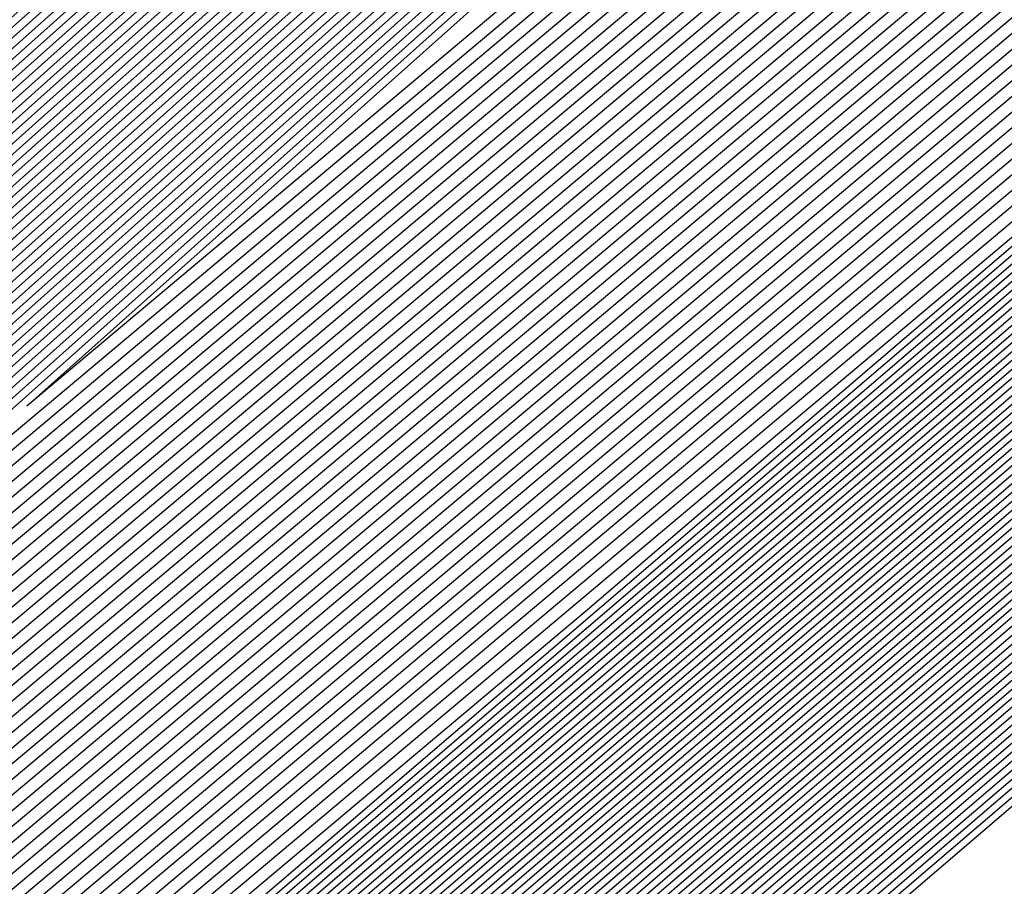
# Model space of a CAD drawing. Extents: x 3249832 to 3255657, y 13789405 to 13793316.
# Tile 884 of 1056: x 3253210.727 to 3253210.992, y 13791259.245 to 13791259.478. Entities that reach past the tile are written whole.
import ezdxf

# ---------------------------------------------------------------- set-up
doc = ezdxf.new("R2010")
doc.units = 0
doc.header["$LTSCALE"] = 100
doc.header["$MEASUREMENT"] = 0
for name, color, linetype in [('GRATIO_03231_CON', 1, 'CONTINUOUS'), ('GRATIO_0323_ICON', 1, 'CONTINUOUS'), ('TARGETS_EAST', 7, 'CONTINUOUS')]:
    doc.layers.add(name, color=color, linetype=linetype)

# ---------------------------------------------------------------- blocks, each defined once
blk = doc.blocks.new('Gratio_032316_contours')
at = {"layer": 'GRATIO_03231_CON', "color": 5, "linetype": 'Continuous', "flags": 128}
for points in [[(3253308.192, 13791343.54795), (3253292.88418, 13791330.06879), (3253274.82152, 13791314.26524), (3253259.43492, 13791300.86805), (3253250.80192, 13791293.42045), (3253247.58666, 13791290.71576), (3253247.09991, 13791290.35984), (3253246.63023, 13791289.95949), (3253243.37731, 13791287.12548), (3253234.5186, 13791279.46953), (3253219.10173, 13791266.20888), (3253203.65505, 13791252.98282), (3253196.57706, 13791247.03615)], [(3253307.93948, 13791343.33011), (3253292.69468, 13791329.90645), (3253274.70635, 13791314.16802), (3253259.38301, 13791300.82611), (3253250.78538, 13791293.40937), (3253247.58319, 13791290.71602), (3253247.09838, 13791290.36164), (3253246.63006, 13791289.96223), (3253243.38596, 13791287.13554), (3253234.55099, 13791279.49977), (3253219.17525, 13791266.27429), (3253203.76972, 13791253.08339), (3253196.71057, 13791247.15255)], [(3253307.68696, 13791343.11228), (3253292.50518, 13791329.74412), (3253274.59119, 13791314.0708), (3253259.33109, 13791300.78416), (3253250.76884, 13791293.3983), (3253247.57972, 13791290.71628), (3253247.09685, 13791290.36343), (3253246.62988, 13791289.96496), (3253243.39462, 13791287.1456), (3253234.58339, 13791279.53), (3253219.24877, 13791266.33971), (3253203.88439, 13791253.18397), (3253196.84408, 13791247.26894)], [(3253307.18192, 13791342.67661), (3253292.12619, 13791329.41946), (3253274.36086, 13791313.87636), (3253259.22726, 13791300.70028), (3253250.73575, 13791293.37615), (3253247.57277, 13791290.7168), (3253247.09378, 13791290.36703), (3253246.62953, 13791289.97042), (3253243.41193, 13791287.16573), (3253234.64818, 13791279.59048), (3253219.39582, 13791266.47055), (3253204.11372, 13791253.38512), (3253197.11109, 13791247.50173)], [(3253306.9294, 13791342.45877), (3253291.93669, 13791329.25712), (3253274.24569, 13791313.77914), (3253259.17535, 13791300.65833), (3253250.71921, 13791293.36507), (3253247.5693, 13791290.71706), (3253247.09225, 13791290.36882), (3253246.62935, 13791289.97315), (3253243.42058, 13791287.17579), (3253234.68057, 13791279.62072), (3253219.46933, 13791266.53596), (3253204.22838, 13791253.4857), (3253197.2446, 13791247.61813)], [(3253306.67688, 13791342.24094), (3253291.74719, 13791329.09479), (3253274.13052, 13791313.68192), (3253259.12343, 13791300.61639), (3253250.70267, 13791293.354), (3253247.56583, 13791290.71731), (3253247.09072, 13791290.37062), (3253246.62918, 13791289.97588), (3253243.42924, 13791287.18585), (3253234.71297, 13791279.65096), (3253219.54285, 13791266.60138), (3253204.34305, 13791253.58627), (3253197.37811, 13791247.73453)], [(3253306.42436, 13791342.0231), (3253291.55769, 13791328.93246), (3253274.01535, 13791313.58469), (3253259.07151, 13791300.57445), (3253250.68613, 13791293.34292), (3253247.56236, 13791290.71757), (3253247.08919, 13791290.37242), (3253246.629, 13791289.97862), (3253243.43789, 13791287.19591), (3253234.74536, 13791279.68119), (3253219.61637, 13791266.6668), (3253204.45771, 13791253.68685), (3253197.51162, 13791247.85092)], [(3253305.91932, 13791341.58743), (3253291.17869, 13791328.60779), (3253273.78502, 13791313.39025), (3253258.96768, 13791300.49056), (3253250.65304, 13791293.32077), (3253247.55541, 13791290.71809), (3253247.08612, 13791290.37601), (3253246.62865, 13791289.98408), (3253243.4552, 13791287.21604), (3253234.81015, 13791279.74167), (3253219.76341, 13791266.79763), (3253204.68704, 13791253.888), (3253197.77863, 13791248.08372)], [(3253305.6668, 13791341.36959), (3253290.98919, 13791328.44546), (3253273.66985, 13791313.29303), (3253258.91577, 13791300.44861), (3253250.6365, 13791293.30969), (3253247.55194, 13791290.71835), (3253247.08459, 13791290.37781), (3253246.62848, 13791289.98681), (3253243.46386, 13791287.2261), (3253234.84255, 13791279.77191), (3253219.83693, 13791266.86305), (3253204.80171, 13791253.98858), (3253197.91214, 13791248.20012)], [(3253305.41428, 13791341.15176), (3253290.79969, 13791328.28313), (3253273.55469, 13791313.19581), (3253258.86385, 13791300.40667), (3253250.61995, 13791293.29862), (3253247.54847, 13791290.71861), (3253247.08306, 13791290.3796), (3253246.6283, 13791289.98954), (3253243.47251, 13791287.23616), (3253234.87494, 13791279.80214), (3253219.91045, 13791266.92847), (3253204.91637, 13791254.08915), (3253198.04565, 13791248.31651)], [(3253305.16176, 13791340.93392), (3253290.6102, 13791328.1208), (3253273.43952, 13791313.09859), (3253258.81194, 13791300.36473), (3253250.60341, 13791293.28754), (3253247.545, 13791290.71886), (3253247.08152, 13791290.3814), (3253246.62812, 13791289.99227), (3253243.48117, 13791287.24622), (3253234.90734, 13791279.83238), (3253219.98397, 13791266.99388), (3253205.03104, 13791254.18973), (3253198.17916, 13791248.43291)], [(3253304.65672, 13791340.49825), (3253290.2312, 13791327.79613), (3253273.20919, 13791312.90414), (3253258.70811, 13791300.28084), (3253250.57033, 13791293.26539), (3253247.53805, 13791290.71938), (3253247.07846, 13791290.385), (3253246.62777, 13791289.99774), (3253243.49848, 13791287.26634), (3253234.97213, 13791279.89286), (3253220.13101, 13791267.12472), (3253205.26037, 13791254.39088), (3253198.44617, 13791248.6657)], [(3253304.4042, 13791340.28041), (3253290.0417, 13791327.6338), (3253273.09402, 13791312.80692), (3253258.65619, 13791300.2389), (3253250.55378, 13791293.25432), (3253247.53458, 13791290.71964), (3253247.07693, 13791290.38679), (3253246.6276, 13791290.00047), (3253243.50713, 13791287.2764), (3253235.00453, 13791279.9231), (3253220.20453, 13791267.19013), (3253205.37503, 13791254.49146), (3253198.57968, 13791248.7821)], [(3253304.15168, 13791340.06258), (3253289.8522, 13791327.47147), (3253272.97886, 13791312.7097), (3253258.60428, 13791300.19695), (3253250.53724, 13791293.24324), (3253247.53111, 13791290.7199), (3253247.07539, 13791290.38859), (3253246.62742, 13791290.0032), (3253243.51579, 13791287.28647), (3253235.03692, 13791279.95333), (3253220.27805, 13791267.25555), (3253205.4897, 13791254.59203), (3253198.71319, 13791248.8985)], [(3253303.89916, 13791339.84474), (3253289.6627, 13791327.30914), (3253272.86369, 13791312.61248), (3253258.55236, 13791300.15501), (3253250.5207, 13791293.23216), (3253247.52764, 13791290.72015), (3253247.07386, 13791290.39039), (3253246.62724, 13791290.00593), (3253243.52444, 13791287.29653), (3253235.06932, 13791279.98357), (3253220.35157, 13791267.32097), (3253205.60436, 13791254.69261), (3253198.8467, 13791249.01489)], [(3253303.39412, 13791339.40907), (3253289.2837, 13791326.98447), (3253272.63335, 13791312.41804), (3253258.44853, 13791300.07112), (3253250.48761, 13791293.21001), (3253247.52069, 13791290.72067), (3253247.0708, 13791290.39398), (3253246.62689, 13791290.0114), (3253243.54175, 13791287.31665), (3253235.13411, 13791280.04405), (3253220.49861, 13791267.4518), (3253205.83369, 13791254.89376), (3253199.11371, 13791249.24769)], [(3253303.1416, 13791339.19123), (3253289.09421, 13791326.82214), (3253272.51819, 13791312.32081), (3253258.39661, 13791300.02918), (3253250.47107, 13791293.19894), (3253247.51722, 13791290.72093), (3253247.06927, 13791290.39578), (3253246.62672, 13791290.01413), (3253243.55041, 13791287.32671), (3253235.1665, 13791280.07429), (3253220.57213, 13791267.51722), (3253205.94836, 13791254.99434), (3253199.24722, 13791249.36409)], [(3253302.88908, 13791338.9734), (3253288.90471, 13791326.65981), (3253272.40302, 13791312.22359), (3253258.3447, 13791299.98724), (3253250.45453, 13791293.18786), (3253247.51375, 13791290.72119), (3253247.06773, 13791290.39757), (3253246.62654, 13791290.01686), (3253243.55907, 13791287.33677), (3253235.1989, 13791280.10452), (3253220.64565, 13791267.58263), (3253206.06302, 13791255.09491), (3253199.38073, 13791249.48048)], [(3253302.63656, 13791338.75556), (3253288.71521, 13791326.49747), (3253272.28786, 13791312.12637), (3253258.29278, 13791299.94529), (3253250.43798, 13791293.17679), (3253247.51028, 13791290.72145), (3253247.0662, 13791290.39937), (3253246.62637, 13791290.01959), (3253243.56772, 13791287.34683), (3253235.23129, 13791280.13476), (3253220.71917, 13791267.64805), (3253206.17769, 13791255.19549), (3253199.51423, 13791249.59688)], [(3253302.13153, 13791338.31989), (3253288.33621, 13791326.17281), (3253272.05752, 13791311.93193), (3253258.18895, 13791299.8614), (3253250.4049, 13791293.15464), (3253247.50334, 13791290.72196), (3253247.06314, 13791290.40297), (3253246.62601, 13791290.02505), (3253243.58503, 13791287.36696), (3253235.29608, 13791280.19524), (3253220.86621, 13791267.77889), (3253206.40702, 13791255.39664), (3253199.78125, 13791249.82967)], [(3253301.879, 13791338.10206), (3253288.14671, 13791326.01048), (3253271.94236, 13791311.83471), (3253258.13704, 13791299.81946), (3253250.38836, 13791293.14356), (3253247.49986, 13791290.72222), (3253247.0616, 13791290.40476), (3253246.62584, 13791290.02779), (3253243.59369, 13791287.37702), (3253235.32848, 13791280.22547), (3253220.93973, 13791267.8443), (3253206.52168, 13791255.49722), (3253199.91476, 13791249.94607)], [(3253301.62648, 13791337.88422), (3253287.95721, 13791325.84815), (3253271.82719, 13791311.73748), (3253258.08512, 13791299.77752), (3253250.37181, 13791293.13248), (3253247.49639, 13791290.72248), (3253247.06007, 13791290.40656), (3253246.62566, 13791290.03052), (3253243.60234, 13791287.38708), (3253235.36087, 13791280.25571), (3253221.01325, 13791267.90972), (3253206.63635, 13791255.59779), (3253200.04827, 13791250.06247)], [(3253301.37397, 13791337.66638), (3253287.76771, 13791325.68581), (3253271.71202, 13791311.64027), (3253258.03321, 13791299.73557), (3253250.35527, 13791293.12141), (3253247.49292, 13791290.72274), (3253247.05854, 13791290.40836), (3253246.62549, 13791290.03325), (3253243.611, 13791287.39714), (3253235.39327, 13791280.28595), (3253221.08677, 13791267.97514), (3253206.75101, 13791255.69837), (3253200.18178, 13791250.17887)], [(3253300.86893, 13791337.23071), (3253287.38872, 13791325.36115), (3253271.48169, 13791311.44582), (3253257.92938, 13791299.65169), (3253250.32219, 13791293.09926), (3253247.48598, 13791290.72325), (3253247.05547, 13791290.41195), (3253246.62514, 13791290.03871), (3253243.62831, 13791287.41727), (3253235.45806, 13791280.34643), (3253221.23381, 13791268.10597), (3253206.98034, 13791255.89952), (3253200.44879, 13791250.41166)], [(3253300.61641, 13791337.01288), (3253287.19922, 13791325.19882), (3253271.36652, 13791311.3486), (3253257.87746, 13791299.60974), (3253250.30564, 13791293.08818), (3253247.4825, 13791290.72351), (3253247.05394, 13791290.41375), (3253246.62496, 13791290.04144), (3253243.63696, 13791287.42733), (3253235.49045, 13791280.37666), (3253221.30733, 13791268.17139), (3253207.09501, 13791256.0001), (3253200.5823, 13791250.52806)], [(3253300.36389, 13791336.79504), (3253287.00972, 13791325.03648), (3253271.25136, 13791311.25138), (3253257.82555, 13791299.5678), (3253250.2891, 13791293.07711), (3253247.47903, 13791290.72377), (3253247.05241, 13791290.41554), (3253246.62478, 13791290.04418), (3253243.64562, 13791287.43739), (3253235.52285, 13791280.4069), (3253221.38085, 13791268.2368), (3253207.20967, 13791256.10068), (3253200.71581, 13791250.64445)], [(3253300.11137, 13791336.57721), (3253286.82022, 13791324.87415), (3253271.13619, 13791311.15416), (3253257.77363, 13791299.52586), (3253250.27256, 13791293.06603), (3253247.47556, 13791290.72403), (3253247.05088, 13791290.41734), (3253246.62461, 13791290.04691), (3253243.65427, 13791287.44745), (3253235.55525, 13791280.43714), (3253221.45437, 13791268.30222), (3253207.32434, 13791256.20125), (3253200.84931, 13791250.76085)], [(3253299.60633, 13791336.14153), (3253286.44122, 13791324.54949), (3253270.90586, 13791310.95971), (3253257.6698, 13791299.44197), (3253250.23947, 13791293.04388), (3253247.46862, 13791290.72454), (3253247.04781, 13791290.42093), (3253246.62426, 13791290.05237), (3253243.67158, 13791287.46757), (3253235.62004, 13791280.49761), (3253221.60141, 13791268.43306), (3253207.55367, 13791256.4024), (3253201.11633, 13791250.99364)], [(3253299.35381, 13791335.9237), (3253286.25172, 13791324.38716), (3253270.79069, 13791310.86249), (3253257.61789, 13791299.40003), (3253250.22293, 13791293.0328), (3253247.46514, 13791290.7248), (3253247.04628, 13791290.42273), (3253246.62408, 13791290.0551), (3253243.68024, 13791287.47763), (3253235.65243, 13791280.52785), (3253221.67493, 13791268.49847), (3253207.66834, 13791256.50298), (3253201.24984, 13791251.11004)], [(3253299.10129, 13791335.70586), (3253286.06223, 13791324.22482), (3253270.67552, 13791310.76527), (3253257.56597, 13791299.35808), (3253250.20639, 13791293.02173), (3253247.46167, 13791290.72506), (3253247.04475, 13791290.42453), (3253246.62391, 13791290.05783), (3253243.68889, 13791287.4877), (3253235.68483, 13791280.55809), (3253221.74845, 13791268.56389), (3253207.783, 13791256.60355), (3253201.38335, 13791251.22644)], [(3253298.84877, 13791335.48803), (3253285.87273, 13791324.06249), (3253270.56035, 13791310.66805), (3253257.51405, 13791299.31614), (3253250.18984, 13791293.01065), (3253247.4582, 13791290.72532), (3253247.04322, 13791290.42633), (3253246.62373, 13791290.06056), (3253243.69755, 13791287.49776), (3253235.71722, 13791280.58833), (3253221.82197, 13791268.62931), (3253207.89767, 13791256.70413), (3253201.51686, 13791251.34284)], [(3253298.34373, 13791335.05235), (3253285.49373, 13791323.73782), (3253270.33006, 13791310.47357), (3253257.41034, 13791299.23211), (3253250.15702, 13791292.9882), (3253247.45165, 13791290.72536), (3253247.04061, 13791290.42937), (3253246.62378, 13791290.06555), (3253243.71512, 13791287.51757), (3253235.78213, 13791280.64867), (3253221.96904, 13791268.7601), (3253208.127, 13791256.90528), (3253201.78387, 13791251.57563)], [(3253298.09121, 13791334.83452), (3253285.30424, 13791323.57548), (3253270.21493, 13791310.37629), (3253257.35856, 13791299.19), (3253250.14077, 13791292.97675), (3253247.44864, 13791290.72505), (3253247.03961, 13791290.4305), (3253246.62406, 13791290.06771), (3253243.72406, 13791287.52727), (3253235.81466, 13791280.67874), (3253222.0426, 13791268.82547), (3253208.24167, 13791257.00585), (3253201.91738, 13791251.69203)], [(3253297.83869, 13791334.61668), (3253285.11475, 13791323.41314), (3253270.09981, 13791310.27902), (3253257.30679, 13791299.14788), (3253250.12455, 13791292.96527), (3253247.44567, 13791290.72468), (3253247.03867, 13791290.43158), (3253246.62439, 13791290.06982), (3253243.73305, 13791287.53693), (3253235.8472, 13791280.70879), (3253222.11616, 13791268.89083), (3253208.35634, 13791257.10642), (3253202.05089, 13791251.80842)], [(3253222.18973, 13791268.9562), (3253208.47101, 13791257.20698), (3253202.18439, 13791251.92482), (3253202.18439, 13791251.92482), (3253208.30778, 13791257.39414), (3253221.8874, 13791269.30278)], [(3253222.33685, 13791269.08692), (3253208.70035, 13791257.40813), (3253202.45141, 13791252.15761), (3253202.45141, 13791252.15761), (3253208.5381, 13791257.59416), (3253222.03635, 13791269.43142)], [(3253222.41042, 13791269.15229), (3253208.81502, 13791257.50869), (3253202.58492, 13791252.27401), (3253202.58492, 13791252.27401), (3253208.65326, 13791257.69417), (3253222.11082, 13791269.49575)], [(3253222.48398, 13791269.21765), (3253208.92969, 13791257.60926), (3253202.71843, 13791252.39041), (3253202.71843, 13791252.39041), (3253208.76842, 13791257.79418), (3253222.18529, 13791269.56007)], [(3253222.55754, 13791269.28301), (3253209.04436, 13791257.70983), (3253202.85194, 13791252.50681), (3253202.85193, 13791252.50681), (3253208.88358, 13791257.89419), (3253222.25977, 13791269.62439)], [(3253222.70467, 13791269.41374), (3253209.2737, 13791257.91097), (3253203.11895, 13791252.7396), (3253203.11895, 13791252.7396), (3253209.1139, 13791258.0942), (3253222.40871, 13791269.75304)], [(3253222.77823, 13791269.4791), (3253209.38837, 13791258.01154), (3253203.25246, 13791252.856), (3253203.25246, 13791252.856), (3253209.22906, 13791258.19421), (3253222.48319, 13791269.81736)], [(3253222.8518, 13791269.54447), (3253209.50304, 13791258.11211), (3253203.38597, 13791252.97239), (3253203.38597, 13791252.97239), (3253209.34422, 13791258.29422), (3253222.55766, 13791269.88168)], [(3253222.92536, 13791269.60983), (3253209.61771, 13791258.21268), (3253203.51947, 13791253.08879), (3253203.51947, 13791253.08879), (3253209.45938, 13791258.39423), (3253222.63214, 13791269.946)], [(3253294.55593, 13791331.78482), (3253282.65133, 13791321.30274), (3253268.6032, 13791309.01445), (3253256.6338, 13791298.60027), (3253249.91373, 13791292.81609), (3253247.40711, 13791290.71997), (3253247.02638, 13791290.44557), (3253246.62867, 13791290.09727), (3253243.8498, 13791287.66252), (3253236.27025, 13791281.09954), (3253223.07249, 13791269.74056), (3253209.84706, 13791258.41382), (3253203.78649, 13791253.32159), (3253203.78649, 13791253.32159), (3253209.68971, 13791258.59423), (3253222.78114, 13791270.07458), (3253235.89161, 13791281.53353), (3253243.79641, 13791288.43297), (3253249.04881, 13791292.99861), (3253256.14655, 13791299.14707), (3253268.13516, 13791309.52901), (3253282.25127, 13791321.73092), (3253294.2793, 13791332.07331)], [(3253294.30341, 13791331.56698), (3253282.46184, 13791321.1404), (3253268.48808, 13791308.91717), (3253256.58203, 13791298.55815), (3253249.89752, 13791292.80461), (3253247.40414, 13791290.71961), (3253247.02543, 13791290.44664), (3253246.629, 13791290.09938), (3253243.85878, 13791287.67218), (3253236.30279, 13791281.1296), (3253223.14605, 13791269.80592), (3253209.96173, 13791258.51439), (3253203.92, 13791253.43798), (3253203.92, 13791253.43798), (3253209.80487, 13791258.69424), (3253222.85565, 13791270.13885), (3253235.92547, 13791281.56208), (3253243.80512, 13791288.43921), (3253249.03601, 13791292.98573), (3253256.09723, 13791299.1022), (3253268.02248, 13791309.42905), (3253282.06389, 13791321.56632), (3253294.02824, 13791331.85395)], [(3253294.05089, 13791331.34915), (3253282.27235, 13791320.97806), (3253268.37296, 13791308.8199), (3253256.53026, 13791298.51602), (3253249.8813, 13791292.79314), (3253247.40117, 13791290.71925), (3253247.02448, 13791290.44772), (3253246.62933, 13791290.10149), (3253243.86776, 13791287.68184), (3253236.33533, 13791281.15966), (3253223.21961, 13791269.87129), (3253210.0764, 13791258.61496), (3253204.05351, 13791253.55438), (3253204.05351, 13791253.55438), (3253209.92004, 13791258.79424), (3253222.93017, 13791270.20313), (3253235.95934, 13791281.59062), (3253243.81382, 13791288.44544), (3253249.02321, 13791292.97286), (3253256.04791, 13791299.05733), (3253267.90979, 13791309.32909), (3253281.87651, 13791321.40172), (3253293.77719, 13791331.63458)], [(3253293.79837, 13791331.13131), (3253282.08285, 13791320.81572), (3253268.25784, 13791308.72262), (3253256.47849, 13791298.4739), (3253249.86508, 13791292.78166), (3253247.39821, 13791290.71889), (3253247.02354, 13791290.4488), (3253246.62966, 13791290.1036), (3253243.87675, 13791287.6915), (3253236.36787, 13791281.18972), (3253223.29318, 13791269.93665), (3253210.19107, 13791258.71553), (3253204.18702, 13791253.67078), (3253204.18701, 13791253.67078), (3253210.0352, 13791258.89424), (3253223.00468, 13791270.26741), (3253235.9932, 13791281.61917), (3253243.82253, 13791288.45167), (3253249.01041, 13791292.95999), (3253255.9986, 13791299.01245), (3253267.79711, 13791309.22914), (3253281.68913, 13791321.23712), (3253293.52613, 13791331.41522)], [(3253281.70387, 13791320.49104), (3253268.02759, 13791308.52807), (3253256.37495, 13791298.38965), (3253249.83265, 13791292.75871), (3253247.39227, 13791290.71816), (3253247.02165, 13791290.45095), (3253246.63032, 13791290.10782), (3253243.89471, 13791287.71083), (3253236.43295, 13791281.24983), (3253223.4403, 13791270.06738), (3253210.42041, 13791258.91666), (3253204.45403, 13791253.90357), (3253204.45403, 13791253.90357), (3253210.2655, 13791259.09429), (3253223.15342, 13791270.39627), (3253236.05998, 13791281.67732), (3253243.49467, 13791288.16911), (3253246.23629, 13791290.55891), (3253246.63094, 13791290.89792), (3253246.97688, 13791291.19282), (3253249.38096, 13791293.27243), (3253255.90221, 13791298.92109), (3253267.57241, 13791309.02875), (3253281.31446, 13791320.90786)], [(3253281.51437, 13791320.3287), (3253267.91246, 13791308.4308), (3253256.32319, 13791298.34753), (3253249.81643, 13791292.74723), (3253247.38931, 13791290.7178), (3253247.0207, 13791290.45203), (3253246.63065, 13791290.10993), (3253243.90369, 13791287.72049), (3253236.4655, 13791281.27989), (3253223.51387, 13791270.13274), (3253210.53508, 13791259.01723), (3253204.58754, 13791254.01997), (3253204.58754, 13791254.01997), (3253210.38066, 13791259.1943), (3253223.22789, 13791270.4606), (3253236.0937, 13791281.70603), (3253243.50493, 13791288.17732), (3253246.23793, 13791290.55953), (3253246.63143, 13791290.89735), (3253246.97568, 13791291.19044), (3253249.36691, 13791293.25849), (3253255.85289, 13791298.87622), (3253267.45972, 13791308.92879), (3253281.12708, 13791320.74326)], [(3253281.32488, 13791320.16636), (3253267.79734, 13791308.33352), (3253256.27142, 13791298.30541), (3253249.80022, 13791292.73576), (3253247.38634, 13791290.71744), (3253247.01976, 13791290.4531), (3253246.63098, 13791290.11204), (3253243.91267, 13791287.73015), (3253236.49804, 13791281.30995), (3253223.58743, 13791270.1981), (3253210.64975, 13791259.1178), (3253204.72105, 13791254.13636), (3253204.72105, 13791254.13637), (3253210.49582, 13791259.2943), (3253223.30236, 13791270.52492), (3253236.12742, 13791281.73474), (3253243.51518, 13791288.18552), (3253246.23956, 13791290.56015), (3253246.63193, 13791290.89678), (3253246.97448, 13791291.18805), (3253249.35287, 13791293.24455), (3253255.80356, 13791298.83135), (3253267.34704, 13791308.82884), (3253280.9397, 13791320.57865)], [(3253281.13539, 13791320.00402), (3253267.68222, 13791308.23625), (3253256.21965, 13791298.26328), (3253249.784, 13791292.72428), (3253247.38337, 13791290.71708), (3253247.01881, 13791290.45418), (3253246.63131, 13791290.11416), (3253243.92165, 13791287.73981), (3253236.53058, 13791281.34001), (3253223.66099, 13791270.26347), (3253210.76442, 13791259.21837), (3253204.85455, 13791254.25276), (3253204.85455, 13791254.25276), (3253210.61098, 13791259.39431), (3253223.37683, 13791270.58925), (3253236.16114, 13791281.76345), (3253243.52543, 13791288.19373), (3253246.2412, 13791290.56077), (3253246.63242, 13791290.89621), (3253246.97329, 13791291.18567), (3253249.33882, 13791293.23061), (3253255.75424, 13791298.78648), (3253267.23435, 13791308.72888), (3253280.75231, 13791320.41405)], [(3253267.45197, 13791308.0417), (3253256.11611, 13791298.17904), (3253249.75157, 13791292.70133), (3253247.37744, 13791290.71635), (3253247.01692, 13791290.45633), (3253246.63197, 13791290.11838), (3253243.93961, 13791287.75913), (3253236.59567, 13791281.40012), (3253223.80812, 13791270.3942), (3253210.99376, 13791259.41951), (3253205.12157, 13791254.48556), (3253205.12157, 13791254.48556), (3253210.84129, 13791259.59433), (3253223.52577, 13791270.7179), (3253236.22858, 13791281.82086), (3253243.54593, 13791288.21014), (3253246.24446, 13791290.562), (3253246.6334, 13791290.89508), (3253246.97089, 13791291.1809), (3253249.31072, 13791293.20273), (3253255.65559, 13791298.69674), (3253267.00898, 13791308.52897)], [(3253267.33685, 13791307.94442), (3253256.06434, 13791298.13691), (3253249.73535, 13791292.68985), (3253247.37447, 13791290.71599), (3253247.01598, 13791290.45741), (3253246.6323, 13791290.12049), (3253243.9486, 13791287.76879), (3253236.62821, 13791281.43018), (3253223.88168, 13791270.45956), (3253211.10843, 13791259.52008), (3253205.25508, 13791254.60195), (3253205.25508, 13791254.60195), (3253210.95645, 13791259.69434), (3253223.60023, 13791270.78223), (3253236.2623, 13791281.84957), (3253243.55619, 13791288.21834), (3253246.2461, 13791290.56262), (3253246.63389, 13791290.89451), (3253246.96969, 13791291.17852), (3253249.29667, 13791293.18879), (3253255.60626, 13791298.65187), (3253266.8963, 13791308.42902)], [(3253267.22172, 13791307.84715), (3253256.01257, 13791298.09479), (3253249.71913, 13791292.67838), (3253247.37151, 13791290.71563), (3253247.01503, 13791290.45848), (3253246.63263, 13791290.1226), (3253243.95758, 13791287.77846), (3253236.66075, 13791281.46024), (3253223.95525, 13791270.52492), (3253211.2231, 13791259.62065), (3253205.38858, 13791254.71835), (3253205.38859, 13791254.71835), (3253211.07161, 13791259.79435), (3253223.6747, 13791270.84655), (3253236.29602, 13791281.87828), (3253243.56644, 13791288.22655), (3253246.24773, 13791290.56324), (3253246.63439, 13791290.89394), (3253246.9685, 13791291.17613), (3253249.28262, 13791293.17485), (3253255.55694, 13791298.607), (3253266.78361, 13791308.32906)], [(3253267.1066, 13791307.74987), (3253255.96081, 13791298.05266), (3253249.70292, 13791292.6669), (3253247.36854, 13791290.71526), (3253247.01409, 13791290.45956), (3253246.63296, 13791290.12471), (3253243.96656, 13791287.78812), (3253236.69329, 13791281.49029), (3253224.02881, 13791270.59029), (3253211.33777, 13791259.72122), (3253205.52209, 13791254.83475), (3253205.52209, 13791254.83475), (3253211.18677, 13791259.89435), (3253223.74917, 13791270.91088), (3253236.32974, 13791281.90699), (3253243.57669, 13791288.23475), (3253246.24937, 13791290.56386), (3253246.63488, 13791290.89337), (3253246.9673, 13791291.17375), (3253249.26858, 13791293.16091), (3253255.50762, 13791298.56213), (3253266.67093, 13791308.22911)], [(3253266.87636, 13791307.55532), (3253255.85727, 13791297.96842), (3253249.67048, 13791292.64395), (3253247.36261, 13791290.71454), (3253247.01219, 13791290.46171), (3253246.63362, 13791290.12893), (3253243.98452, 13791287.80744), (3253236.75838, 13791281.55041), (3253224.17594, 13791270.72101), (3253211.56711, 13791259.92236), (3253205.78911, 13791255.06754), (3253205.78911, 13791255.06754), (3253211.41709, 13791260.09437), (3253223.89811, 13791271.03953), (3253236.39717, 13791281.9644), (3253243.59719, 13791288.25117), (3253246.25263, 13791290.56509), (3253246.63586, 13791290.89224), (3253246.96491, 13791291.16898), (3253249.24048, 13791293.13303), (3253255.40897, 13791298.4724), (3253266.44556, 13791308.0292)], [(3253266.76123, 13791307.45805), (3253255.8055, 13791297.92629), (3253249.65427, 13791292.63247), (3253247.35964, 13791290.71418), (3253247.01125, 13791290.46279), (3253246.63395, 13791290.13104), (3253243.9935, 13791287.8171), (3253236.79092, 13791281.58047), (3253224.2495, 13791270.78638), (3253211.68179, 13791260.02293), (3253205.92262, 13791255.18394), (3253205.92262, 13791255.18394), (3253211.53225, 13791260.19438), (3253223.97258, 13791271.10386), (3253236.43089, 13791281.99311), (3253243.60744, 13791288.25937), (3253246.25427, 13791290.56571), (3253246.63635, 13791290.89167), (3253246.96371, 13791291.1666), (3253249.22643, 13791293.11909), (3253255.35964, 13791298.42753), (3253266.33287, 13791307.92924)], [(3253266.64611, 13791307.36077), (3253255.75373, 13791297.88417), (3253249.63805, 13791292.621), (3253247.35667, 13791290.71382), (3253247.0103, 13791290.46387), (3253246.63428, 13791290.13316), (3253244.00248, 13791287.82676), (3253236.82346, 13791281.61053), (3253224.32306, 13791270.85174), (3253211.79646, 13791260.1235), (3253206.05613, 13791255.30034), (3253206.05613, 13791255.30033), (3253211.64741, 13791260.29439), (3253224.04705, 13791271.16818), (3253236.46461, 13791282.02182), (3253243.6177, 13791288.26758), (3253246.2559, 13791290.56633), (3253246.63684, 13791290.8911), (3253246.96251, 13791291.16422), (3253249.21238, 13791293.10515), (3253255.31032, 13791298.38266), (3253266.22019, 13791307.82929)], [(3253266.53099, 13791307.2635), (3253255.70196, 13791297.84205), (3253249.62183, 13791292.60952), (3253247.35371, 13791290.71345), (3253247.00936, 13791290.46494), (3253246.63461, 13791290.13527), (3253244.01147, 13791287.83642), (3253236.856, 13791281.64058), (3253224.39663, 13791270.9171), (3253211.91113, 13791260.22407), (3253206.18963, 13791255.41673), (3253206.18963, 13791255.41673), (3253211.76257, 13791260.3944), (3253224.12152, 13791271.23251), (3253236.49833, 13791282.05053), (3253243.62795, 13791288.27578), (3253246.25754, 13791290.56695), (3253246.63734, 13791290.89054), (3253246.96131, 13791291.16183), (3253249.19833, 13791293.09121), (3253255.26099, 13791298.33779), (3253266.1075, 13791307.72933)], [(3253266.30074, 13791307.06895), (3253255.59843, 13791297.7578), (3253249.5894, 13791292.58657), (3253247.34778, 13791290.71273), (3253247.00747, 13791290.4671), (3253246.63526, 13791290.13949), (3253244.02943, 13791287.85574), (3253236.92109, 13791281.7007), (3253224.54375, 13791271.04783), (3253212.14047, 13791260.42521), (3253206.45665, 13791255.64953), (3253206.45665, 13791255.64953), (3253211.99289, 13791260.59441), (3253224.27046, 13791271.36115), (3253236.56577, 13791282.10794), (3253243.64845, 13791288.29219), (3253246.2608, 13791290.56818), (3253246.63832, 13791290.8894), (3253246.95892, 13791291.15707), (3253249.17024, 13791293.06333), (3253255.16235, 13791298.24805), (3253265.88213, 13791307.52942)], [(3253266.18562, 13791306.97167), (3253255.54666, 13791297.71567), (3253249.57318, 13791292.57509), (3253247.34481, 13791290.71237), (3253247.00652, 13791290.46817), (3253246.63559, 13791290.1416), (3253244.03841, 13791287.86541), (3253236.95363, 13791281.73076), (3253224.61732, 13791271.1132), (3253212.25514, 13791260.52577), (3253206.59016, 13791255.76592), (3253206.59016, 13791255.76592), (3253212.10805, 13791260.69442), (3253224.34492, 13791271.42548), (3253236.59949, 13791282.13665), (3253243.6587, 13791288.3004), (3253246.26244, 13791290.5688), (3253246.63881, 13791290.88883), (3253246.95772, 13791291.15468), (3253249.15619, 13791293.04939), (3253255.11302, 13791298.20318), (3253265.76944, 13791307.42947)], [(3253266.07049, 13791306.8744), (3253255.49489, 13791297.67355), (3253249.55697, 13791292.56362), (3253247.34184, 13791290.712), (3253247.00558, 13791290.46925), (3253246.63592, 13791290.14371), (3253244.04739, 13791287.87507), (3253236.98617, 13791281.76081), (3253224.69088, 13791271.17856), (3253212.36981, 13791260.62634), (3253206.72366, 13791255.88232), (3253206.72367, 13791255.88232), (3253212.22321, 13791260.79443), (3253224.41939, 13791271.4898), (3253236.63321, 13791282.16536), (3253243.66895, 13791288.30861), (3253246.26407, 13791290.56942), (3253246.6393, 13791290.88827), (3253246.95652, 13791291.1523), (3253249.14214, 13791293.03545), (3253255.0637, 13791298.15831), (3253265.65676, 13791307.32951)], [(3253265.95537, 13791306.77712), (3253255.44312, 13791297.63143), (3253249.54075, 13791292.55214), (3253247.33888, 13791290.71164), (3253247.00463, 13791290.47032), (3253246.63625, 13791290.14582), (3253244.05637, 13791287.88473), (3253237.01871, 13791281.79087), (3253224.76444, 13791271.24392), (3253212.48448, 13791260.72691), (3253206.85717, 13791255.99872), (3253206.85717, 13791255.99872), (3253212.33837, 13791260.89444), (3253224.49386, 13791271.55413), (3253236.66693, 13791282.19407), (3253243.67921, 13791288.31681), (3253246.26571, 13791290.57004), (3253246.6398, 13791290.8877), (3253246.95533, 13791291.14992), (3253249.12809, 13791293.02151), (3253255.01437, 13791298.11344), (3253265.54407, 13791307.22956)], [(3253265.72512, 13791306.58257), (3253255.33958, 13791297.54718), (3253249.50832, 13791292.52919), (3253247.33294, 13791290.71092), (3253247.00274, 13791290.47248), (3253246.63691, 13791290.15005), (3253244.07433, 13791287.90405), (3253237.0838, 13791281.85099), (3253224.91157, 13791271.37465), (3253212.71382, 13791260.92805), (3253207.12419, 13791256.23151), (3253207.12419, 13791256.23151), (3253212.56869, 13791261.09446), (3253224.6428, 13791271.68278), (3253236.73437, 13791282.25148), (3253243.69971, 13791288.33322), (3253246.26897, 13791290.57127), (3253246.64078, 13791290.88656), (3253246.95293, 13791291.14515), (3253249.1, 13791292.99362), (3253254.91572, 13791298.02371), (3253265.3187, 13791307.02965)], [(3253265.61, 13791306.4853), (3253255.28781, 13791297.50506), (3253249.4921, 13791292.51771), (3253247.32998, 13791290.71056), (3253247.0018, 13791290.47355), (3253246.63724, 13791290.15216), (3253244.08331, 13791287.91371), (3253237.11634, 13791281.88104), (3253224.98513, 13791271.44001), (3253212.82849, 13791261.02862), (3253207.2577, 13791256.34791), (3253207.2577, 13791256.34791), (3253212.68385, 13791261.19447), (3253224.71727, 13791271.7471), (3253236.76809, 13791282.28019), (3253243.70996, 13791288.34143), (3253246.27061, 13791290.57189), (3253246.64127, 13791290.88599), (3253246.95174, 13791291.14277), (3253249.08595, 13791292.97968), (3253254.8664, 13791297.97884), (3253265.20602, 13791306.92969)], [(3253265.49488, 13791306.38803), (3253255.23605, 13791297.46293), (3253249.47588, 13791292.50624), (3253247.32701, 13791290.71019), (3253247.00085, 13791290.47463), (3253246.63757, 13791290.15427), (3253244.0923, 13791287.92337), (3253237.14888, 13791281.9111), (3253225.0587, 13791271.50538), (3253212.94316, 13791261.12919), (3253207.39121, 13791256.46431), (3253207.39121, 13791256.46431), (3253212.79901, 13791261.29448), (3253224.79174, 13791271.81143), (3253236.80181, 13791282.3089), (3253243.72021, 13791288.34963), (3253246.27224, 13791290.57251), (3253246.64176, 13791290.88543), (3253246.95054, 13791291.14038), (3253249.0719, 13791292.96574), (3253254.81708, 13791297.93397), (3253265.09333, 13791306.82974)], [(3253265.37976, 13791306.29075), (3253255.18428, 13791297.42081), (3253249.45967, 13791292.49476), (3253247.32404, 13791290.70983), (3253246.9999, 13791290.47571), (3253246.6379, 13791290.15638), (3253244.10128, 13791287.93303), (3253237.18142, 13791281.94116), (3253225.13226, 13791271.57074), (3253213.05783, 13791261.22976), (3253207.52471, 13791256.5807), (3253207.52471, 13791256.5807), (3253212.91417, 13791261.39448), (3253224.86621, 13791271.87575), (3253236.83553, 13791282.33761), (3253243.73047, 13791288.35784), (3253246.27388, 13791290.57313), (3253246.64226, 13791290.88486), (3253246.94934, 13791291.138), (3253249.05785, 13791292.9518), (3253254.76775, 13791297.8891), (3253264.98065, 13791306.72978)], [(3253265.14951, 13791306.0962), (3253255.08074, 13791297.33656), (3253249.42723, 13791292.47181), (3253247.31811, 13791290.70911), (3253246.99801, 13791290.47786), (3253246.63856, 13791290.1606), (3253244.11924, 13791287.95236), (3253237.24651, 13791282.00127), (3253225.27938, 13791271.70147), (3253213.28717, 13791261.4309), (3253207.79173, 13791256.8135), (3253207.79173, 13791256.8135), (3253213.14449, 13791261.5945), (3253225.01515, 13791272.0044), (3253236.90297, 13791282.39502), (3253243.75097, 13791288.37425), (3253246.27714, 13791290.57436), (3253246.64324, 13791290.88372), (3253246.94695, 13791291.13323), (3253249.02975, 13791292.92392), (3253254.6691, 13791297.79936), (3253264.75528, 13791306.52987)], [(3253265.03439, 13791305.99892), (3253255.02897, 13791297.29444), (3253249.41102, 13791292.46033), (3253247.31514, 13791290.70874), (3253246.99707, 13791290.47894), (3253246.63889, 13791290.16271), (3253244.12822, 13791287.96202), (3253237.27905, 13791282.03133), (3253225.35295, 13791271.76683), (3253213.40184, 13791261.53147), (3253207.92524, 13791256.92989), (3253207.92524, 13791256.92989), (3253213.25965, 13791261.69451), (3253225.08961, 13791272.06873), (3253236.93669, 13791282.42373), (3253243.76122, 13791288.38246), (3253246.27878, 13791290.57498), (3253246.64373, 13791290.88316), (3253246.94575, 13791291.13085), (3253249.01571, 13791292.90998), (3253254.61978, 13791297.75449), (3253264.64259, 13791306.42992)], [(3253264.91926, 13791305.90165), (3253254.9772, 13791297.25231), (3253249.3948, 13791292.44886), (3253247.31218, 13791290.70838), (3253246.99612, 13791290.48001), (3253246.63922, 13791290.16482), (3253244.1372, 13791287.97168), (3253237.31159, 13791282.06139), (3253225.42651, 13791271.83219), (3253213.51651, 13791261.63204), (3253208.05874, 13791257.04629), (3253208.05875, 13791257.04629), (3253213.37481, 13791261.79452), (3253225.16408, 13791272.13306), (3253236.97041, 13791282.45244), (3253243.77147, 13791288.39066), (3253246.28041, 13791290.5756), (3253246.64422, 13791290.88259), (3253246.94455, 13791291.12847), (3253249.00166, 13791292.89604), (3253254.57046, 13791297.70962), (3253264.52991, 13791306.32996)], [(3253264.80414, 13791305.80438), (3253254.92543, 13791297.21019), (3253249.37858, 13791292.43738), (3253247.30921, 13791290.70802), (3253246.99518, 13791290.48109), (3253246.63955, 13791290.16693), (3253244.14618, 13791287.98134), (3253237.34413, 13791282.09145), (3253225.50007, 13791271.89756), (3253213.63118, 13791261.73261), (3253208.19225, 13791257.16269), (3253208.19225, 13791257.16269), (3253213.48997, 13791261.89453), (3253225.23855, 13791272.19738), (3253237.00413, 13791282.48115), (3253243.78172, 13791288.39887), (3253246.28205, 13791290.57622), (3253246.64472, 13791290.88202), (3253246.94335, 13791291.12608), (3253248.98761, 13791292.8821), (3253254.52113, 13791297.66475), (3253264.41722, 13791306.23001)], [(3253264.57389, 13791305.60983), (3253254.8219, 13791297.12594), (3253249.34615, 13791292.41443), (3253247.30328, 13791290.7073), (3253246.99329, 13791290.48324), (3253246.64021, 13791290.17116), (3253244.16415, 13791288.00066), (3253237.40922, 13791282.15156), (3253225.6472, 13791272.02829), (3253213.86052, 13791261.93375), (3253208.45927, 13791257.39548), (3253208.45927, 13791257.39548), (3253213.72028, 13791262.09454), (3253225.38749, 13791272.32603), (3253237.07157, 13791282.53856), (3253243.80223, 13791288.41528), (3253246.28532, 13791290.57745), (3253246.6457, 13791290.88089), (3253246.94096, 13791291.12132), (3253248.95951, 13791292.85422), (3253254.42248, 13791297.57502), (3253264.19185, 13791306.0301)], [(3253264.45877, 13791305.51255), (3253254.77013, 13791297.08382), (3253249.32993, 13791292.40295), (3253247.30031, 13791290.70693), (3253246.99234, 13791290.48432), (3253246.64054, 13791290.17327), (3253244.17313, 13791288.01032), (3253237.44176, 13791282.18162), (3253225.72077, 13791272.09365), (3253213.97519, 13791262.03431), (3253208.59278, 13791257.51188), (3253208.59278, 13791257.51188), (3253213.83545, 13791262.19455), (3253225.46196, 13791272.39036), (3253237.10529, 13791282.56727), (3253243.81248, 13791288.42348), (3253246.28695, 13791290.57807), (3253246.64619, 13791290.88032), (3253246.93976, 13791291.11893), (3253248.94547, 13791292.84028), (3253254.37316, 13791297.53015), (3253264.07917, 13791305.93015)], [(3253264.34365, 13791305.41528), (3253254.71836, 13791297.0417), (3253249.31372, 13791292.39148), (3253247.29734, 13791290.70657), (3253246.9914, 13791290.48539), (3253246.64087, 13791290.17538), (3253244.18211, 13791288.01998), (3253237.4743, 13791282.21168), (3253225.79433, 13791272.15901), (3253214.08986, 13791262.13489), (3253208.72629, 13791257.62828), (3253208.72628, 13791257.62828), (3253213.9506, 13791262.29456), (3253225.53643, 13791272.45468), (3253237.13901, 13791282.59598), (3253243.82273, 13791288.43169), (3253246.28858, 13791290.57869), (3253246.64668, 13791290.87975), (3253246.93857, 13791291.11655), (3253248.93142, 13791292.82634), (3253254.32383, 13791297.48528), (3253263.96648, 13791305.83019)], [(3253264.22852, 13791305.318), (3253254.66659, 13791296.99957), (3253249.2975, 13791292.38), (3253247.29438, 13791290.70621), (3253246.99045, 13791290.48647), (3253246.6412, 13791290.17749), (3253244.19109, 13791288.02965), (3253237.50684, 13791282.24174), (3253225.86789, 13791272.22438), (3253214.20454, 13791262.23545), (3253208.85979, 13791257.74467), (3253208.85979, 13791257.74467), (3253214.06576, 13791262.39457), (3253225.6109, 13791272.51901), (3253237.17273, 13791282.62469), (3253243.83298, 13791288.4399), (3253246.29022, 13791290.57931), (3253246.64717, 13791290.87918), (3253246.93737, 13791291.11417), (3253248.91737, 13791292.8124), (3253254.27451, 13791297.44041), (3253263.8538, 13791305.73024)], [(3253263.99828, 13791305.12345), (3253254.56305, 13791296.91532), (3253249.26507, 13791292.35705), (3253247.28844, 13791290.70548), (3253246.98856, 13791290.48862), (3253246.64186, 13791290.18171), (3253244.20905, 13791288.04897), (3253237.57193, 13791282.30185), (3253226.01502, 13791272.3551), (3253214.43388, 13791262.43659), (3253209.12681, 13791257.97747), (3253209.12681, 13791257.97747), (3253214.29608, 13791262.59459), (3253225.75984, 13791272.64766), (3253237.24016, 13791282.6821), (3253243.85349, 13791288.45631), (3253246.29349, 13791290.58054), (3253246.64816, 13791290.87805), (3253246.93497, 13791291.1094), (3253248.88927, 13791292.78452), (3253254.17586, 13791297.35067), (3253263.62842, 13791305.53033)], [(3253263.88315, 13791305.02618), (3253254.51129, 13791296.8732), (3253249.24885, 13791292.34558), (3253247.28548, 13791290.70512), (3253246.98761, 13791290.4897), (3253246.64219, 13791290.18382), (3253244.21803, 13791288.05863), (3253237.60447, 13791282.33191), (3253226.08858, 13791272.42047), (3253214.54855, 13791262.53716), (3253209.26032, 13791258.09386), (3253209.26032, 13791258.09386), (3253214.41124, 13791262.69459), (3253225.8343, 13791272.71198), (3253237.27388, 13791282.71081), (3253243.86374, 13791288.46451), (3253246.29512, 13791290.58116), (3253246.64865, 13791290.87748), (3253246.93378, 13791291.10702), (3253248.87522, 13791292.77058), (3253254.12654, 13791297.3058), (3253263.51574, 13791305.43037)], [(3253263.76803, 13791304.9289), (3253254.45952, 13791296.83108), (3253249.23263, 13791292.3341), (3253247.28251, 13791290.70476), (3253246.98667, 13791290.49078), (3253246.64252, 13791290.18593), (3253244.22702, 13791288.06829), (3253237.63701, 13791282.36197), (3253226.16214, 13791272.48583), (3253214.66322, 13791262.63773), (3253209.39382, 13791258.21026), (3253209.39382, 13791258.21026), (3253214.5264, 13791262.7946), (3253225.90877, 13791272.77631), (3253237.3076, 13791282.73952), (3253243.87399, 13791288.47272), (3253246.29675, 13791290.58178), (3253246.64914, 13791290.87691), (3253246.93258, 13791291.10463), (3253248.86118, 13791292.75664), (3253254.07721, 13791297.26093), (3253263.40305, 13791305.33042)], [(3253263.65291, 13791304.83163), (3253254.40775, 13791296.78895), (3253249.21642, 13791292.32262), (3253247.27954, 13791290.7044), (3253246.98572, 13791290.49185), (3253246.64285, 13791290.18805), (3253244.236, 13791288.07795), (3253237.66955, 13791282.39203), (3253226.23571, 13791272.55119), (3253214.77789, 13791262.7383), (3253209.52733, 13791258.32666), (3253209.52733, 13791258.32666), (3253214.64156, 13791262.89461), (3253225.98324, 13791272.84063), (3253237.34132, 13791282.76823), (3253243.88424, 13791288.48092), (3253246.29839, 13791290.5824), (3253246.64963, 13791290.87634), (3253246.93138, 13791291.10225), (3253248.84713, 13791292.7427), (3253254.02789, 13791297.21606), (3253263.29037, 13791305.23046)], [(3253226.38283, 13791272.68192), (3253215.00723, 13791262.93944), (3253209.79435, 13791258.55945), (3253209.79435, 13791258.55945), (3253214.87188, 13791263.09463), (3253226.13218, 13791272.96928)], [(3253226.4564, 13791272.74729), (3253215.1219, 13791263.04001), (3253209.92785, 13791258.67585), (3253209.92786, 13791258.67585), (3253214.98704, 13791263.19464), (3253226.20665, 13791273.03361)], [(3253226.52996, 13791272.81265), (3253215.23657, 13791263.14058), (3253210.06136, 13791258.79225), (3253210.06136, 13791258.79225), (3253215.1022, 13791263.29465), (3253226.28112, 13791273.09794)], [(3253226.60352, 13791272.87801), (3253215.35124, 13791263.24115), (3253210.19487, 13791258.90864), (3253210.19487, 13791258.90864), (3253215.21736, 13791263.39465), (3253226.35559, 13791273.16226)], [(3253226.75065, 13791273.00874), (3253215.58058, 13791263.44229), (3253210.46189, 13791259.14144), (3253210.46189, 13791259.14144), (3253215.44768, 13791263.59467), (3253226.50453, 13791273.29091)], [(3253226.82421, 13791273.0741), (3253215.69525, 13791263.54285), (3253210.5954, 13791259.25783), (3253210.5954, 13791259.25783), (3253215.56284, 13791263.69468), (3253226.57899, 13791273.35524)], [(3253226.89778, 13791273.13947), (3253215.80992, 13791263.64343), (3253210.7289, 13791259.37423), (3253210.7289, 13791259.37423), (3253215.678, 13791263.79469), (3253226.65346, 13791273.41956)]]:
    blk.add_lwpolyline(points, dxfattribs=at)
at = {"layer": 'GRATIO_0323_ICON', "color": 7, "linetype": 'Continuous', "flags": 128}
for points in [[(3253307.43444, 13791342.89444), (3253292.31568, 13791329.58179), (3253274.47602, 13791313.97358), (3253259.27918, 13791300.74222), (3253250.7523, 13791293.38722), (3253247.57625, 13791290.71654), (3253247.09531, 13791290.36523), (3253246.62971, 13791289.96769), (3253243.40327, 13791287.15567), (3253234.61578, 13791279.56024), (3253219.3223, 13791266.40513), (3253203.99905, 13791253.28454), (3253196.97759, 13791247.38534)], [(3253306.17184, 13791341.80526), (3253291.36819, 13791328.77013), (3253273.90019, 13791313.48747), (3253259.0196, 13791300.5325), (3253250.66958, 13791293.33184), (3253247.55889, 13791290.71783), (3253247.08765, 13791290.37421), (3253246.62883, 13791289.98135), (3253243.44655, 13791287.20597), (3253234.77776, 13791279.71143), (3253219.68989, 13791266.73221), (3253204.57238, 13791253.78743), (3253197.64512, 13791247.96732)], [(3253304.90924, 13791340.71608), (3253290.4207, 13791327.95847), (3253273.32436, 13791313.00136), (3253258.76002, 13791300.32278), (3253250.58687, 13791293.27647), (3253247.54153, 13791290.71912), (3253247.07999, 13791290.3832), (3253246.62795, 13791289.99501), (3253243.48982, 13791287.25628), (3253234.93973, 13791279.86262), (3253220.05749, 13791267.0593), (3253205.1457, 13791254.2903), (3253198.31267, 13791248.54931)], [(3253303.64664, 13791339.62691), (3253289.4732, 13791327.1468), (3253272.74852, 13791312.51526), (3253258.50045, 13791300.11307), (3253250.50416, 13791293.22109), (3253247.52417, 13791290.72041), (3253247.07233, 13791290.39218), (3253246.62707, 13791290.00866), (3253243.5331, 13791287.30659), (3253235.10171, 13791280.01381), (3253220.42509, 13791267.38638), (3253205.71903, 13791254.79319), (3253198.9802, 13791249.13129)], [(3253302.38404, 13791338.53773), (3253288.52571, 13791326.33514), (3253272.17269, 13791312.02915), (3253258.24087, 13791299.90335), (3253250.42144, 13791293.16571), (3253247.50681, 13791290.7217), (3253247.06467, 13791290.40117), (3253246.62619, 13791290.02232), (3253243.57638, 13791287.3569), (3253235.26369, 13791280.165), (3253220.79269, 13791267.71347), (3253206.29235, 13791255.29606), (3253199.64775, 13791249.71328)], [(3253301.12145, 13791337.44855), (3253287.57822, 13791325.52348), (3253271.59685, 13791311.54304), (3253257.98129, 13791299.69363), (3253250.33873, 13791293.11033), (3253247.48945, 13791290.723), (3253247.05701, 13791290.41015), (3253246.62531, 13791290.03598), (3253243.61965, 13791287.4072), (3253235.42566, 13791280.31619), (3253221.16029, 13791268.04055), (3253206.86568, 13791255.79895), (3253200.31528, 13791250.29526)], [(3253299.85885, 13791336.35937), (3253286.63072, 13791324.71182), (3253271.02102, 13791311.05694), (3253257.72172, 13791299.48391), (3253250.25601, 13791293.05496), (3253247.47209, 13791290.72429), (3253247.04935, 13791290.41914), (3253246.62443, 13791290.04964), (3253243.66293, 13791287.45751), (3253235.58764, 13791280.46738), (3253221.52789, 13791268.36764), (3253207.439, 13791256.30182), (3253200.98282, 13791250.87725)], [(3253298.59625, 13791335.27019), (3253285.68323, 13791323.90016), (3253270.44519, 13791310.57083), (3253257.46214, 13791299.2742), (3253250.1733, 13791292.99958), (3253247.45473, 13791290.72558), (3253247.04168, 13791290.42812), (3253246.62355, 13791290.0633), (3253243.7062, 13791287.50782), (3253235.74962, 13791280.61857), (3253221.89549, 13791268.69472), (3253208.01233, 13791256.80471), (3253201.65036, 13791251.45923)], [(3253222.26329, 13791269.02156), (3253208.58568, 13791257.30755), (3253202.3179, 13791252.04122), (3253202.3179, 13791252.04122), (3253208.42294, 13791257.49415), (3253221.96187, 13791269.36711)], [(3253222.63111, 13791269.34838), (3253209.15903, 13791257.8104), (3253202.98544, 13791252.6232), (3253202.98544, 13791252.6232), (3253208.99874, 13791257.99419), (3253222.33424, 13791269.68871)], [(3253294.80845, 13791332.00265), (3253282.84083, 13791321.46507), (3253268.71833, 13791309.11172), (3253256.68557, 13791298.6424), (3253249.92995, 13791292.82756), (3253247.41007, 13791290.72034), (3253247.02732, 13791290.44449), (3253246.62834, 13791290.09516), (3253243.84082, 13791287.65286), (3253236.2377, 13791281.06949), (3253222.99892, 13791269.67519), (3253209.73238, 13791258.31325), (3253203.65298, 13791253.20519), (3253203.65298, 13791253.20519), (3253209.57454, 13791258.49423), (3253222.70663, 13791270.0103), (3253235.85774, 13791281.50498), (3253243.7877, 13791288.42674), (3253249.0616, 13791293.01148), (3253256.19586, 13791299.19195), (3253268.24784, 13791309.62896), (3253282.43865, 13791321.89552), (3253294.53035, 13791332.29267)], [(3253281.89336, 13791320.65338), (3253268.14271, 13791308.62535), (3253256.42672, 13791298.43178), (3253249.84887, 13791292.77018), (3253247.39524, 13791290.71852), (3253247.02259, 13791290.44987), (3253246.62999, 13791290.10571), (3253243.88573, 13791287.70117), (3253236.40041, 13791281.21978), (3253223.36674, 13791270.00201), (3253210.30574, 13791258.8161), (3253204.32052, 13791253.78717), (3253204.32052, 13791253.78717), (3253210.15034, 13791258.99428), (3253223.07895, 13791270.33195), (3253236.02626, 13791281.64861), (3253243.48442, 13791288.1609), (3253246.23466, 13791290.5583), (3253246.63045, 13791290.89848), (3253246.97808, 13791291.1952), (3253249.39501, 13791293.28637), (3253255.95153, 13791298.96595), (3253267.68509, 13791309.1287), (3253281.50184, 13791321.07246)], [(3253280.94589, 13791319.84168), (3253267.5671, 13791308.13897), (3253256.16788, 13791298.22116), (3253249.76778, 13791292.7128), (3253247.38041, 13791290.71671), (3253247.01787, 13791290.45526), (3253246.63164, 13791290.11627), (3253243.93063, 13791287.74947), (3253236.56312, 13791281.37006), (3253223.73456, 13791270.32883), (3253210.87909, 13791259.31894), (3253204.98806, 13791254.36916), (3253204.98806, 13791254.36916), (3253210.72614, 13791259.49432), (3253223.4513, 13791270.65358), (3253236.19486, 13791281.79216), (3253243.53568, 13791288.20193), (3253246.24283, 13791290.56139), (3253246.63291, 13791290.89565), (3253246.97209, 13791291.18328), (3253249.32477, 13791293.21667), (3253255.70491, 13791298.74161), (3253267.12167, 13791308.62893), (3253280.56493, 13791320.24945)], [(3253266.99148, 13791307.6526), (3253255.90904, 13791298.01054), (3253249.6867, 13791292.65542), (3253247.36557, 13791290.7149), (3253247.01314, 13791290.46064), (3253246.63329, 13791290.12682), (3253243.97554, 13791287.79778), (3253236.72583, 13791281.52035), (3253224.10237, 13791270.65565), (3253211.45244, 13791259.82179), (3253205.6556, 13791254.95114), (3253205.6556, 13791254.95114), (3253211.30193, 13791259.99436), (3253223.82364, 13791270.9752), (3253236.36345, 13791281.93569), (3253243.58694, 13791288.24296), (3253246.251, 13791290.56448), (3253246.63537, 13791290.89281), (3253246.9661, 13791291.17137), (3253249.25453, 13791293.14697), (3253255.45829, 13791298.51727), (3253266.55824, 13791308.12915)], [(3253266.41586, 13791307.16622), (3253255.65019, 13791297.79992), (3253249.60562, 13791292.59805), (3253247.35074, 13791290.71309), (3253247.00841, 13791290.46602), (3253246.63494, 13791290.13738), (3253244.02045, 13791287.84608), (3253236.88854, 13791281.67064), (3253224.47019, 13791270.98247), (3253212.0258, 13791260.32464), (3253206.32314, 13791255.53313), (3253206.32314, 13791255.53313), (3253211.87773, 13791260.49441), (3253224.19599, 13791271.29683), (3253236.53205, 13791282.07923), (3253243.6382, 13791288.28399), (3253246.25917, 13791290.56757), (3253246.63783, 13791290.88997), (3253246.96012, 13791291.15945), (3253249.18429, 13791293.07727), (3253255.21167, 13791298.29292), (3253265.99481, 13791307.62938)], [(3253265.84025, 13791306.67985), (3253255.39135, 13791297.5893), (3253249.52453, 13791292.54067), (3253247.33591, 13791290.71128), (3253247.00369, 13791290.4714), (3253246.63658, 13791290.14793), (3253244.06535, 13791287.89439), (3253237.05125, 13791281.82093), (3253224.83801, 13791271.30929), (3253212.59915, 13791260.82748), (3253206.99068, 13791256.11511), (3253206.99068, 13791256.11512), (3253212.45353, 13791260.99445), (3253224.56833, 13791271.61845), (3253236.70065, 13791282.22277), (3253243.68946, 13791288.32502), (3253246.26734, 13791290.57065), (3253246.64029, 13791290.88713), (3253246.95413, 13791291.14753), (3253249.11404, 13791293.00756), (3253254.96505, 13791298.06857), (3253265.43139, 13791307.1296)], [(3253265.26463, 13791306.19348), (3253255.13251, 13791297.37869), (3253249.44345, 13791292.48329), (3253247.32108, 13791290.70947), (3253246.99896, 13791290.47678), (3253246.63823, 13791290.15849), (3253244.11026, 13791287.9427), (3253237.21396, 13791281.97122), (3253225.20582, 13791271.6361), (3253213.1725, 13791261.33033), (3253207.65822, 13791256.6971), (3253207.65822, 13791256.6971), (3253213.02933, 13791261.49449), (3253224.94068, 13791271.94008), (3253236.86925, 13791282.36631), (3253243.74072, 13791288.36604), (3253246.27551, 13791290.57374), (3253246.64275, 13791290.88429), (3253246.94814, 13791291.13562), (3253249.0438, 13791292.93786), (3253254.71843, 13791297.84423), (3253264.86796, 13791306.62983)], [(3253264.68902, 13791305.7071), (3253254.87367, 13791297.16807), (3253249.36237, 13791292.42591), (3253247.30624, 13791290.70766), (3253246.99423, 13791290.48216), (3253246.63988, 13791290.16905), (3253244.15517, 13791287.991), (3253237.37667, 13791282.12151), (3253225.57364, 13791271.96292), (3253213.74585, 13791261.83318), (3253208.32576, 13791257.27908), (3253208.32576, 13791257.27908), (3253213.60512, 13791261.99453), (3253225.31302, 13791272.26171), (3253237.03785, 13791282.50985), (3253243.79198, 13791288.40707), (3253246.28368, 13791290.57683), (3253246.64521, 13791290.88145), (3253246.94216, 13791291.1237), (3253248.97356, 13791292.86816), (3253254.47181, 13791297.61988), (3253264.30454, 13791306.13006)], [(3253264.1134, 13791305.22073), (3253254.61482, 13791296.95745), (3253249.28128, 13791292.36853), (3253247.29141, 13791290.70585), (3253246.98951, 13791290.48755), (3253246.64153, 13791290.1796), (3253244.20007, 13791288.03931), (3253237.53939, 13791282.27179), (3253225.94146, 13791272.28974), (3253214.31921, 13791262.33602), (3253208.9933, 13791257.86107), (3253208.9933, 13791257.86107), (3253214.18092, 13791262.49458), (3253225.68537, 13791272.58333), (3253237.20645, 13791282.65339), (3253243.84324, 13791288.4481), (3253246.29185, 13791290.57992), (3253246.64767, 13791290.87861), (3253246.93617, 13791291.11178), (3253248.90332, 13791292.79846), (3253254.22519, 13791297.39554), (3253263.74111, 13791305.63028)], [(3253226.30927, 13791272.61656), (3253214.89256, 13791262.83887), (3253209.66084, 13791258.44306), (3253209.66084, 13791258.44305), (3253214.75672, 13791262.99462), (3253226.05771, 13791272.90496)], [(3253226.67709, 13791272.94338), (3253215.46591, 13791263.34172), (3253210.32838, 13791259.02504), (3253210.32838, 13791259.02504), (3253215.33252, 13791263.49466), (3253226.43006, 13791273.22659)]]:
    blk.add_lwpolyline(points, dxfattribs=at)

msp = doc.modelspace()

# ---------------------------------------------------------------- block references
at = {"layer": 'TARGETS_EAST'}
msp.add_blockref('Gratio_032316_contours', (0, 0), dxfattribs=at)

doc.saveas('drawing.dxf')
